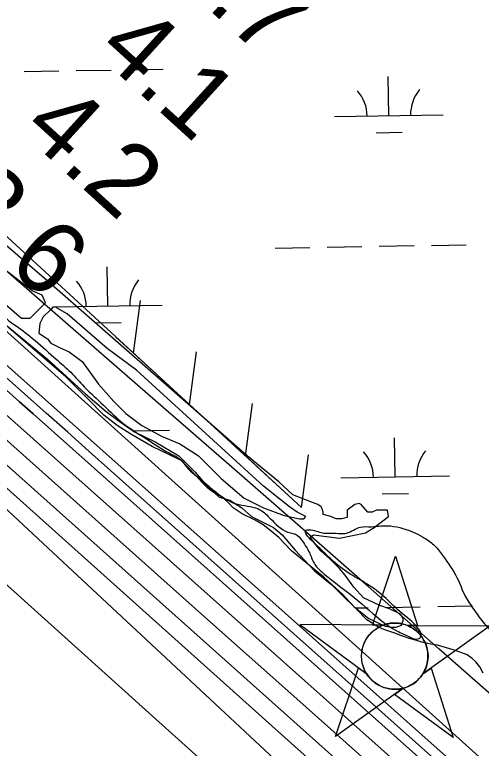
# Model space of a CAD drawing. Extents: x 3887375 to 3925618, y 296674 to 322633.
# Drawn here: x 3895666 to 3896096, y 312651 to 313327 of the extents above; entities that cross this region are included whole.
import ezdxf

# ---------------------------------------------------------------- set-up
doc = ezdxf.new("R2010")
doc.units = 0
for name, color, linetype in [('V-CHAN-NAID', 7, 'Continuous'), ('V-RIVR-EDGE', 7, 'Continuous'), ('V-RIVR-JETY', 7, 'Continuous'), ('V-RIVR-RANG', 7, 'Continuous'), ('V-RRAP-FSHR', 7, 'Continuous'), ('V-TOPO-DPTH', 7, 'Continuous'), ('V-TOPO-MAJR', 7, 'Continuous'), ('V-TOPO-MINR', 7, 'Continuous'), ('V-TOPO-WATR', 7, 'Continuous'), ('V-WETL-SWMP', 7, 'Continuous')]:
    doc.layers.add(name, color=color, linetype=linetype)

msp = doc.modelspace()

# ---------------------------------------------------------------- linework, layer by layer
at = {"layer": 'V-CHAN-NAID'}
for points in [[(3896005.24, 312764.68), (3895995.65, 312764.75), (3896016.78, 312828.24), (3896037, 312764.46), (3896027.42, 312764.53), (3896025.84, 312765.11), (3896023.75, 312765.73), (3896021.71, 312766.18), (3896019.67, 312766.48), (3896018.5, 312766.6), (3896016.97, 312766.68), (3896015.25, 312766.68), (3896013.88, 312766.61), (3896011.97, 312766.41), (3896010.6, 312766.19), (3896008.82, 312765.8), (3896007.29, 312765.38), (3896006.26, 312765.05)], [(3896005.24, 312764.68), (3895928.75, 312765.23), (3895990.31, 312719.83), (3895989.2, 312721.74), (3895988.39, 312723.36), (3895987.57, 312725.33), (3895986.87, 312727.39), (3895986.51, 312728.71), (3895986.15, 312730.34), (3895985.9, 312731.78), (3895985.71, 312733.38), (3895985.6, 312735.11), (3895985.59, 312736.7), (3895985.7, 312738.77), (3895985.88, 312740.39), (3895986.27, 312742.59), (3895986.75, 312744.51), (3895987.36, 312746.4), (3895988.01, 312748.08), (3895988.74, 312749.67), (3895989.55, 312751.2), (3895990.62, 312752.94), (3895991.65, 312754.41), (3895992.65, 312755.68), (3895993.65, 312756.83), (3895994.96, 312758.16), (3895996.01, 312759.13), (3895997.73, 312760.52), (3895998.94, 312761.39), (3896000.62, 312762.46), (3896002.35, 312763.41), (3896003.8, 312764.09)], [(3896027.42, 312764.53), (3896103.91, 312763.98), (3896041.71, 312719.46), (3896042.62, 312720.95), (3896043.6, 312722.8), (3896044.31, 312724.38), (3896045.05, 312726.34), (3896045.59, 312728.12), (3896045.99, 312729.76), (3896046.35, 312731.77), (3896046.54, 312733.35), (3896046.66, 312735.55), (3896046.63, 312737.61), (3896046.45, 312739.83), (3896046.18, 312741.59), (3896045.69, 312743.82), (3896045.05, 312745.96), (3896044.3, 312747.95), (3896043.65, 312749.39), (3896042.64, 312751.3), (3896041.58, 312753.03), (3896040.37, 312754.73), (3896039.11, 312756.27), (3896037.83, 312757.63), (3896036.2, 312759.17), (3896034.46, 312760.58), (3896032.78, 312761.76), (3896030.89, 312762.89), (3896029.42, 312763.65)], [(3896023.68, 312706.56), (3895961.47, 312662.04), (3895982.6, 312725.52), (3895990.31, 312719.83), (3895990.95, 312718.86), (3895992.33, 312717.01), (3895993.55, 312715.59), (3895995.01, 312714.09), (3895996.4, 312712.84), (3895997.85, 312711.68), (3895999.26, 312710.69), (3896000.94, 312709.66), (3896002.65, 312708.74), (3896004.44, 312707.93), (3896005.89, 312707.38), (3896007.52, 312706.85), (3896009.74, 312706.29), (3896011.27, 312706), (3896013.3, 312705.74), (3896014.83, 312705.64), (3896016.7, 312705.61), (3896018.39, 312705.69), (3896020.1, 312705.87), (3896022, 312706.18)], [(3896041.71, 312719.46), (3896049.5, 312725.04), (3896069.73, 312661.27), (3896015.88, 312700.98), (3896023.68, 312706.56), (3896025.34, 312707.03), (3896026.95, 312707.59), (3896029.11, 312708.51), (3896030.85, 312709.39), (3896032.71, 312710.51), (3896034.45, 312711.72), (3896036, 312712.96), (3896037.29, 312714.13), (3896038.67, 312715.55), (3896039.88, 312716.95), (3896041, 312718.42)]]:
    msp.add_lwpolyline(points, close=True, dxfattribs=at)
msp.add_circle((3896016.13, 312736.15), 30.54, dxfattribs=at)
at = {"layer": 'V-RIVR-EDGE'}
msp.add_spline([(3895449.44, 313212.44), (3895462.57, 313202.25), (3895473.3, 313193.05), (3895487.22, 313181.06), (3895500.35, 313172.26), (3895515.86, 313159.07), (3895529.38, 313147.08), (3895543.71, 313137.48), (3895557.24, 313132.27), (3895575.54, 313119.07), (3895595.83, 313103.08), (3895611.74, 313090.29), (3895630.03, 313073.9), (3895648.72, 313055.13), (3895682.53, 313029.14), (3895702.41, 313011.55), (3895716.33, 312999.16), (3895728.65, 312985.98), (3895745.75, 312969.6), (3895764.04, 312952.42), (3895791.09, 312934.02), (3895810.99, 312922.01), (3895818.55, 312917.61), (3895824.51, 312910.42), (3895839.22, 312897.63), (3895853.54, 312885.64), (3895870.26, 312876.43), (3895880.61, 312874.42), (3895890.17, 312872), (3895899.32, 312865.2), (3895915.63, 312851.21), (3895920.01, 312849.61), (3895924.79, 312848.4), (3895931.15, 312842.01), (3895937.5, 312831.63), (3895941.86, 312821.66), (3895949.01, 312813.67), (3895967.71, 312798.88), (3895996.34, 312775.29), (3896016.63, 312760.1), (3896027.78, 312754.89), (3896032.95, 312752.49), (3896038.53, 312752.47), (3896040.13, 312754.46), (3896040.14, 312757.25), (3896037.76, 312761.64), (3896020.66, 312777.22), (3896006.35, 312790.81), (3895987.65, 312804.41), (3895974.12, 312812.41), (3895957.81, 312825.2), (3895948.27, 312834.39), (3895938.33, 312843.98), (3895934.35, 312849.17), (3895933.96, 312851.57), (3895935.56, 312852.36), (3895948.31, 312849.94), (3895959.06, 312849.51), (3895971.82, 312849.48), (3895984.58, 312855.03), (3895994.55, 312855.4), (3896003.32, 312856.18), (3896026.43, 312852.93), (3896043.54, 312844.92), (3896053.09, 312837.72), (3896060.64, 312828.14), (3896073.34, 312808.58), (3896080.87, 312791.42), (3896088.81, 312779.05), (3896098.74, 312765.87), (3896109.07, 312753.49), (3896109.87, 312751.5), (3896109.46, 312746.72), (3896111.84, 312742.73), (3896115.81, 312736.34)], degree=3, dxfattribs=at)
at = {"layer": 'V-RIVR-JETY'}
for points in [[(3895562.73, 313119.47), (3895696.59, 313009.58), (3895731.56, 312977.62), (3895750.54, 312961.63), (3895762.52, 312952.64), (3895776.51, 312942.65), (3895795.49, 312933.66), (3895817.47, 312920.67), (3895832.45, 312905.69), (3895842.44, 312893.7), (3895854.43, 312882.71), (3895864.42, 312879.72), (3895875.41, 312872.72), (3895884.4, 312864.73), (3895904.38, 312854.74), (3895912.37, 312847.75), (3895924.36, 312833.77), (3895942.34, 312814.79), (3895958.32, 312801.8), (3895969.31, 312790.81), (3895978.3, 312781.82), (3895992.28, 312770.83), (3896007.27, 312763.84), (3896013.26, 312762.84), (3896017.26, 312762.84), (3896022.25, 312764.84), (3896024.25, 312769.83), (3896021.25, 312774.83), (3896011.27, 312779.82), (3896002.27, 312782.82), (3895987.29, 312789.81), (3895978.3, 312799.8), (3895970.31, 312810.79), (3895965.31, 312816.78), (3895956.32, 312825.77), (3895948.33, 312832.77), (3895943.34, 312838.76), (3895938.34, 312845.75), (3895941.34, 312847.75), (3895965.31, 312844.75), (3895989.29, 312849.75), (3895997.28, 312854.74), (3896010.27, 312864.73), (3896009.27, 312870.73), (3895999.28, 312870.73), (3895995.28, 312868.73), (3895991.29, 312868.73), (3895985.29, 312875.72), (3895983.29, 312876.72), (3895979.3, 312875.72), (3895972.31, 312870.73), (3895972.31, 312867.73), (3895972.31, 312863.73), (3895967.31, 312862.74), (3895962.32, 312862.74), (3895957.32, 312864.73), (3895950.33, 312866.73), (3895950.33, 312868.73), (3895949.33, 312871.73), (3895948.33, 312873.72), (3895945.33, 312875.72), (3895940.34, 312877.72), (3895922.36, 312884.71), (3895909.37, 312896.7), (3895880.4, 312920.67), (3895791.49, 312998.59), (3895695.59, 313082.51), (3895589.7, 313173.41)], [(3895638.65, 313076.51), (3895672.62, 313047.54), (3895680.61, 313047.54), (3895690.6, 313057.53), (3895694.6, 313061.53), (3895691.6, 313068.52), (3895682.61, 313072.52), (3895648.64, 313098.49)]]:
    msp.add_lwpolyline(points, dxfattribs=at)
msp.add_lwpolyline([(3895751.54, 313019.57), (3895714.57, 313051.54), (3895705.58, 313056.53), (3895704.58, 313057.53), (3895701.59, 313057.53), (3895699.59, 313055.53), (3895692.6, 313048.54), (3895689.6, 313042.55), (3895688.6, 313033.56), (3895694.6, 313029.56), (3895696.59, 313028.56), (3895699.59, 313024.57), (3895707.58, 313020.57), (3895716.57, 313016.57), (3895728.56, 313007.58), (3895743.54, 312986.61), (3895757.53, 312970.62), (3895768.52, 312959.63), (3895783.5, 312948.65), (3895801.48, 312938.66), (3895818.47, 312931.66), (3895829.45, 312924.67), (3895835.45, 312920.67), (3895856.43, 312899.7), (3895877.4, 312881.72), (3895895.39, 312872.72), (3895914.37, 312865.73), (3895928.35, 312862.74), (3895932.35, 312862.74), (3895934.35, 312864.73), (3895926.35, 312868.73), (3895919.36, 312873.72), (3895910.37, 312880.72), (3895895.39, 312892.7), (3895778.51, 312999.59)], close=True, dxfattribs=at)
at = {"layer": 'V-RRAP-FSHR'}
for p, q in [((3895775.67, 313015.25), (3895782.11, 313063.66)), ((3895827.21, 312967.89), (3895833.66, 313016.29)), ((3895878.75, 312920.53), (3895885.2, 312968.93)), ((3895930.29, 312873.16), (3895936.74, 312921.57))]:
    msp.add_line(p, q, dxfattribs=at)
for points in [[(3895930.29, 312873.16), (3895492.21, 313275.75), (3895472.22, 313325.29)], [(3895775.67, 313015.25), (3895759.55, 313030.07)], [(3895878.75, 312920.53), (3895827.21, 312967.89), (3895775.67, 313015.26)], [(3895930.29, 312873.16), (3895878.75, 312920.53)]]:
    msp.add_lwpolyline(points, dxfattribs=at)
at = {"layer": 'V-TOPO-DPTH'}
for points in [[(3896365.02, 312374.7), (3895641.14, 313019.69), (3895637.9, 313022.57), (3895634.67, 313025.45), (3895631.43, 313028.33), (3895628.19, 313031.21), (3895622.96, 313035.85), (3895622.33, 313036.41), (3895621.08, 313037.52), (3895620.45, 313038.08), (3895615.16, 313042.8), (3895611.88, 313045.72), (3895608.6, 313048.63), (3895605.31, 313051.53), (3895602.02, 313054.44), (3895044.64, 313545.3)], [(3895044.64, 313545.3), (3895602.02, 313054.44), (3895605.31, 313051.53), (3895608.6, 313048.63), (3895611.88, 313045.72), (3895615.16, 313042.8), (3895620.45, 313038.08), (3895621.08, 313037.52), (3895622.33, 313036.41), (3895622.96, 313035.85), (3895628.19, 313031.21), (3895631.43, 313028.33), (3895634.67, 313025.45), (3895637.9, 313022.57), (3895641.14, 313019.69), (3896365.02, 312374.7)], [(3895019.99, 313543.6), (3895384.8, 313223.59), (3895422.47, 313190.49), (3895460.1, 313157.34), (3895497.68, 313124.12), (3895535.21, 313090.86), (3895549.49, 313078.19), (3895579.85, 313051.23), (3895610.21, 313024.26), (3895640.56, 312997.29), (3895670.91, 312970.31), (3895683.34, 312959.26), (3895719.9, 312926.74), (3895756.44, 312894.21), (3895792.97, 312861.67), (3895829.48, 312829.11), (3896339.81, 312373.87)], [(3895019.99, 313543.6), (3895384.8, 313223.59), (3895422.47, 313190.49), (3895460.1, 313157.34), (3895497.68, 313124.12), (3895535.21, 313090.86), (3895549.49, 313078.19), (3895579.85, 313051.23), (3895610.21, 313024.26), (3895640.56, 312997.29), (3895670.91, 312970.31), (3895683.34, 312959.26), (3895719.9, 312926.74), (3895756.44, 312894.21), (3895792.97, 312861.67), (3895829.48, 312829.11), (3896339.81, 312373.87)], [(3896837.32, 311881.95), (3896755.07, 311957.29), (3896700.46, 312007.02), (3896645.67, 312056.54), (3896590.6, 312105.75), (3896535.35, 312154.76), (3896377.65, 312293.8), (3896355.51, 312313.36), (3896333.4, 312332.95), (3896311.33, 312352.59), (3896289.29, 312372.26), (3896169.34, 312479.5), (3896087.34, 312552.79), (3896005.31, 312626.06), (3895923.25, 312699.29), (3895841.17, 312772.5), (3895622.31, 312967.62), (3895604.76, 312983.24), (3895587.2, 312998.83), (3895569.6, 313014.39), (3895551.99, 313029.92), (3895236.78, 313307.47), (3895189.92, 313348.65)], [(3895189.92, 313348.65), (3895236.78, 313307.47), (3895551.99, 313029.92), (3895569.6, 313014.39), (3895587.2, 312998.83), (3895604.76, 312983.24), (3895622.31, 312967.62), (3895841.17, 312772.5), (3895923.25, 312699.29), (3896005.31, 312626.06), (3896087.34, 312552.79), (3896169.34, 312479.5), (3896289.29, 312372.26), (3896311.33, 312352.59), (3896333.4, 312332.95), (3896355.51, 312313.36), (3896377.65, 312293.8), (3896535.35, 312154.76), (3896590.6, 312105.75), (3896645.67, 312056.54), (3896700.46, 312007.02), (3896755.07, 311957.29), (3896837.32, 311881.95)], [(3896509.12, 312201.47), (3896454.66, 312249.48), (3896376.83, 312317.89), (3896361.22, 312331.64), (3896345.64, 312345.41), (3896330.09, 312359.22), (3896314.57, 312373.06), (3896020.47, 312635.71), (3895950.23, 312698.41), (3895879.97, 312761.09), (3895809.68, 312823.73), (3895739.38, 312886.36), (3895646.6, 312968.96), (3895622.66, 312990.25), (3895598.7, 313011.53), (3895574.71, 313032.79), (3895550.72, 313054.03), (3895452.04, 313141.28), (3895378.64, 313206.07), (3895305.16, 313270.77), (3895231.56, 313335.34)], [(3895231.56, 313335.34), (3895305.16, 313270.77), (3895378.64, 313206.07), (3895452.04, 313141.28), (3895550.72, 313054.03), (3895574.71, 313032.79), (3895598.7, 313011.53), (3895622.66, 312990.25), (3895646.6, 312968.96), (3895739.38, 312886.36), (3895809.68, 312823.73), (3895879.97, 312761.09), (3895950.23, 312698.41), (3896020.47, 312635.71), (3896314.57, 312373.06), (3896330.09, 312359.22), (3896345.64, 312345.41), (3896361.22, 312331.64), (3896376.83, 312317.89), (3896454.66, 312249.48), (3896509.12, 312201.47)], [(3896911.13, 311975.5), (3896659.03, 312213.13), (3896620.32, 312249.04), (3896581.25, 312284.53), (3896541.61, 312319.4), (3896501.61, 312353.86), (3896446.92, 312400.21), (3896434.01, 312411.21), (3896421.15, 312422.26), (3896408.34, 312433.39), (3896395.58, 312444.56), (3896056.67, 312742.99), (3895991.6, 312800.2), (3895926.48, 312857.34), (3895861.27, 312914.39), (3895796, 312971.37), (3895713.19, 313043.56), (3895689.26, 313064.38), (3895665.31, 313085.16), (3895641.32, 313105.89), (3895617.3, 313126.6), (3895451.02, 313269.64), (3895380.51, 313331.5)]]:
    msp.add_lwpolyline(points, dxfattribs=at)
at = {"layer": 'V-TOPO-MAJR'}
msp.add_lwpolyline([(3896790.99, 311901.9), (3896760.73, 311929.85), (3896730.32, 311957.65), (3896699.71, 311985.22), (3896668.95, 312012.63), (3896378.43, 312269.61), (3896349.76, 312295.01), (3896321.11, 312320.45), (3896292.52, 312345.94), (3896263.95, 312371.47), (3896226.81, 312404.71), (3896179.69, 312446.87), (3896132.56, 312489.02), (3896085.41, 312531.15), (3896038.26, 312573.27), (3895598.03, 312966.3), (3895586.88, 312976.23), (3895575.71, 312986.14), (3895564.52, 312996.01), (3895553.31, 313005.87), (3894986.85, 313502.45)], dxfattribs=at)
at = {"layer": 'V-TOPO-MINR'}
for points in [[(3896352.42, 312374.28), (3895735, 312924.74), (3895715.17, 312942.4), (3895695.34, 312960.06), (3895675.5, 312977.71), (3895655.66, 312995.35), (3895623.61, 313023.82), (3895619.79, 313027.22), (3895615.96, 313030.62), (3895612.14, 313034.02), (3895608.31, 313037.42), (3895575.56, 313066.56), (3895555.34, 313084.51), (3895535.1, 313102.44), (3895514.82, 313120.33), (3895494.53, 313138.2), (3895032.33, 313544.46)], [(3896365.02, 312374.7), (3895641.14, 313019.69), (3895637.9, 313022.57), (3895634.67, 313025.45), (3895631.43, 313028.33), (3895628.19, 313031.21), (3895622.96, 313035.85), (3895622.33, 313036.41), (3895621.08, 313037.52), (3895620.45, 313038.08), (3895615.16, 313042.8), (3895611.88, 313045.72), (3895608.6, 313048.63), (3895605.31, 313051.53), (3895602.02, 313054.44), (3895044.64, 313545.3)], [(3896339.81, 312373.87), (3895829.48, 312829.11), (3895792.97, 312861.67), (3895756.44, 312894.21), (3895719.9, 312926.74), (3895683.34, 312959.26), (3895670.91, 312970.31), (3895640.56, 312997.29), (3895610.21, 313024.26), (3895579.85, 313051.23), (3895549.49, 313078.19), (3895535.21, 313090.86), (3895497.68, 313124.12), (3895460.1, 313157.34), (3895422.47, 313190.49), (3895384.8, 313223.59), (3895019.99, 313543.6)], [(3896363.28, 312215.22), (3896305.6, 312268.01), (3896296.13, 312276.7), (3896286.68, 312285.41), (3896277.26, 312294.14), (3896267.85, 312302.9), (3895660.77, 312869.65), (3895643.53, 312885.67), (3895626.24, 312901.65), (3895608.88, 312917.55), (3895591.48, 312933.39), (3895557.57, 312964.14), (3895555.62, 312965.87), (3895543.61, 312976.26), (3895537.09, 312981.86), (3895530.53, 312987.42), (3895523.94, 312992.93), (3895517.31, 312998.4), (3894948.01, 313464.64)], [(3896805.97, 311866.54), (3896332.24, 312286.93), (3896320.48, 312297.38), (3896308.73, 312307.84), (3896296.99, 312318.32), (3896285.27, 312328.81), (3896273.55, 312339.32), (3896261.84, 312349.82), (3896250.13, 312360.32), (3896238.42, 312370.83), (3895576.2, 312965.12), (3895570.81, 312969.93), (3895565.4, 312974.74), (3895559.97, 312979.52), (3895554.53, 312984.28), (3895408.87, 313111.11), (3895330.41, 313179.07), (3895251.7, 313246.74), (3895172.63, 313313.98), (3895093.31, 313380.93)], [(3896829.51, 312021.55), (3896776.13, 312069.94), (3896721.98, 312117.43), (3896666.68, 312163.57), (3896610.61, 312208.81), (3896436.36, 312345.89), (3896411.03, 312366.05), (3896385.85, 312386.4), (3896360.9, 312407.03), (3896336.1, 312427.85), (3896311.51, 312448.92), (3896287.04, 312470.13), (3896262.77, 312491.55), (3896238.61, 312513.12), (3895653.85, 313039.8), (3895645.67, 313047.11), (3895637.47, 313054.39), (3895629.22, 313061.61), (3895620.93, 313068.8), (3895329.44, 313320.08), (3895274.25, 313367.53)], [(3896837.32, 311881.95), (3896755.07, 311957.29), (3896700.46, 312007.02), (3896645.67, 312056.54), (3896590.6, 312105.75), (3896535.35, 312154.76), (3896377.65, 312293.8), (3896355.51, 312313.36), (3896333.4, 312332.95), (3896311.33, 312352.59), (3896289.29, 312372.26), (3896169.34, 312479.5), (3896087.34, 312552.79), (3896005.31, 312626.06), (3895923.25, 312699.29), (3895841.17, 312772.5), (3895622.31, 312967.62), (3895604.76, 312983.24), (3895587.2, 312998.83), (3895569.6, 313014.39), (3895551.99, 313029.92), (3895236.78, 313307.47), (3895189.92, 313348.65)], [(3896509.12, 312201.47), (3896454.66, 312249.48), (3896376.83, 312317.89), (3896361.22, 312331.64), (3896345.64, 312345.41), (3896330.09, 312359.22), (3896314.57, 312373.06), (3896020.47, 312635.71), (3895950.23, 312698.41), (3895879.97, 312761.09), (3895809.68, 312823.73), (3895739.38, 312886.36), (3895646.6, 312968.96), (3895622.66, 312990.25), (3895598.7, 313011.53), (3895574.71, 313032.79), (3895550.72, 313054.03), (3895452.04, 313141.28), (3895378.64, 313206.07), (3895305.16, 313270.77), (3895231.56, 313335.34)], [(3896307.15, 312212.77), (3896282.94, 312234.86), (3896258.74, 312256.97), (3896234.56, 312279.09), (3896210.39, 312301.23), (3896101.84, 312400.72), (3896023.3, 312472.51), (3895944.64, 312544.15), (3895865.79, 312615.58), (3895786.8, 312686.86), (3895557.3, 312893.42), (3895539.22, 312909.62), (3895521.09, 312925.76), (3895502.89, 312941.82), (3895484.64, 312957.83), (3895157.54, 313243.31), (3895112.79, 313282.13), (3895067.88, 313320.76)]]:
    msp.add_lwpolyline(points, dxfattribs=at)
at = {"layer": 'V-TOPO-WATR'}
msp.add_lwpolyline([(3896911.13, 311975.5), (3896659.03, 312213.13), (3896620.32, 312249.04), (3896581.25, 312284.53), (3896541.61, 312319.4), (3896501.61, 312353.86), (3896446.92, 312400.21), (3896434.01, 312411.21), (3896421.15, 312422.26), (3896408.34, 312433.39), (3896395.58, 312444.56), (3896056.67, 312742.99), (3895991.6, 312800.2), (3895926.48, 312857.34), (3895861.27, 312914.39), (3895796, 312971.37), (3895713.19, 313043.56), (3895689.26, 313064.38), (3895665.31, 313085.16), (3895641.32, 313105.89), (3895617.3, 313126.6), (3895451.02, 313269.64), (3895380.51, 313331.5)], dxfattribs=at)
at = {"layer": 'V-WETL-SWMP'}
for p, q in [((3895675.07, 313274.59), (3895707.07, 313275.14)), ((3895723.07, 313275.41), (3895755.06, 313275.96)), ((3895771.06, 313276.24), (3895803.06, 313276.79)), ((3896010.67, 313233.91), (3896010.05, 313269.91)), ((3895960.67, 313233.06), (3896060.66, 313234.77)), ((3895998.93, 313218.28), (3896022.93, 313218.69)), ((3895905.9, 313112.03), (3895937.89, 313112.58)), ((3895953.89, 313112.85), (3895985.89, 313113.4)), ((3896001.88, 313113.67), (3896033.88, 313114.22)), ((3896049.88, 313114.5), (3896081.87, 313115.05)), ((3895752.2, 313058.64), (3895751.58, 313094.63)), ((3895702.21, 313057.78), (3895802.19, 313059.5)), ((3895740.47, 313043), (3895764.46, 313043.42)), ((3895776.77, 312943.61), (3895808.77, 312944.16)), ((3896016.38, 312901.29), (3896015.76, 312937.28)), ((3895966.38, 312900.43), (3896066.37, 312902.15)), ((3896004.64, 312885.65), (3896028.64, 312886.06)), ((3896007.59, 312781.05), (3896039.59, 312781.6)), ((3896055.59, 312781.87), (3896087.58, 312782.42)), ((3895979.91, 312780.57), (3895991.6, 312780.77))]:
    msp.add_line(p, q, dxfattribs=at)
msp.add_lwpolyline([(3896097.29, 312720.35), (3896094.26, 312726.3), (3896090.65, 312731.05), (3896087.44, 312734.02), (3896082.84, 312737.37), (3896077.85, 312739.33), (3896071.07, 312741.68), (3896066.88, 312742.84), (3896055.31, 312746.15), (3896049.33, 312747.31), (3896042.35, 312748.85), (3896035.97, 312750.6), (3896029.59, 312752.55), (3896021.81, 312755.09), (3896016.02, 312757.24), (3896009.63, 312759.59), (3896004.64, 312761.35), (3895999.05, 312764.1), (3895994.25, 312767.05), (3895990.45, 312769.62), (3895987.45, 312772.59), (3895983.64, 312776.54), (3895979.43, 312781.09), (3895975.02, 312785.64), (3895971.01, 312790), (3895968, 312793.16), (3895961.99, 312798.9), (3895950.98, 312808.98), (3895920.95, 312833.27), (3895914.94, 312839.6), (3895909.33, 312845.34), (3895902.52, 312851.27), (3895894.91, 312857.19), (3895887.52, 312861.32), (3895875.54, 312867.22), (3895867.54, 312872.74), (3895863.33, 312877.09), (3895858.12, 312881.84), (3895853.72, 312884.79), (3895848.93, 312887.15), (3895844.52, 312890.71), (3895839.32, 312895.65), (3895833.3, 312902.38), (3895825.68, 312910.29), (3895819.47, 312916.23), (3895808.69, 312921.53), (3895792.91, 312929.39), (3895773.12, 312940.61), (3895760.73, 312948.69), (3895748.52, 312958.17), (3895733.69, 312973), (3895713.45, 312993.38), (3895660.99, 313038.63)], dxfattribs=at)
for centre, start, end in [((3895955.42, 313233.44), 0.21154, 41.7552), ((3896065.89, 313235.34), 140.21154, 181.75519), ((3895696.96, 313058.17), 0.21154, 41.7552), ((3895807.43, 313060.06), 140.21154, 181.75519), ((3895961.13, 312900.81), 0.21154, 41.7552), ((3896071.6, 312902.71), 140.21154, 181.75519)]:
    msp.add_arc(centre, 35.25, start, end, dxfattribs=at)

# ---------------------------------------------------------------- texts
at = {"layer": 'V-RIVR-RANG'}
for s, p in [('3.7', (3895805.42, 313367.53)), ('4.1', (3895740.09, 313291.78)), ('4.2', (3895671.24, 313219.23)), ('3.6', (3895602.78, 313146.31))]:
    msp.add_text(s, height=67, rotation=317.71833, dxfattribs=at).set_placement(p)

doc.saveas('drawing.dxf')
